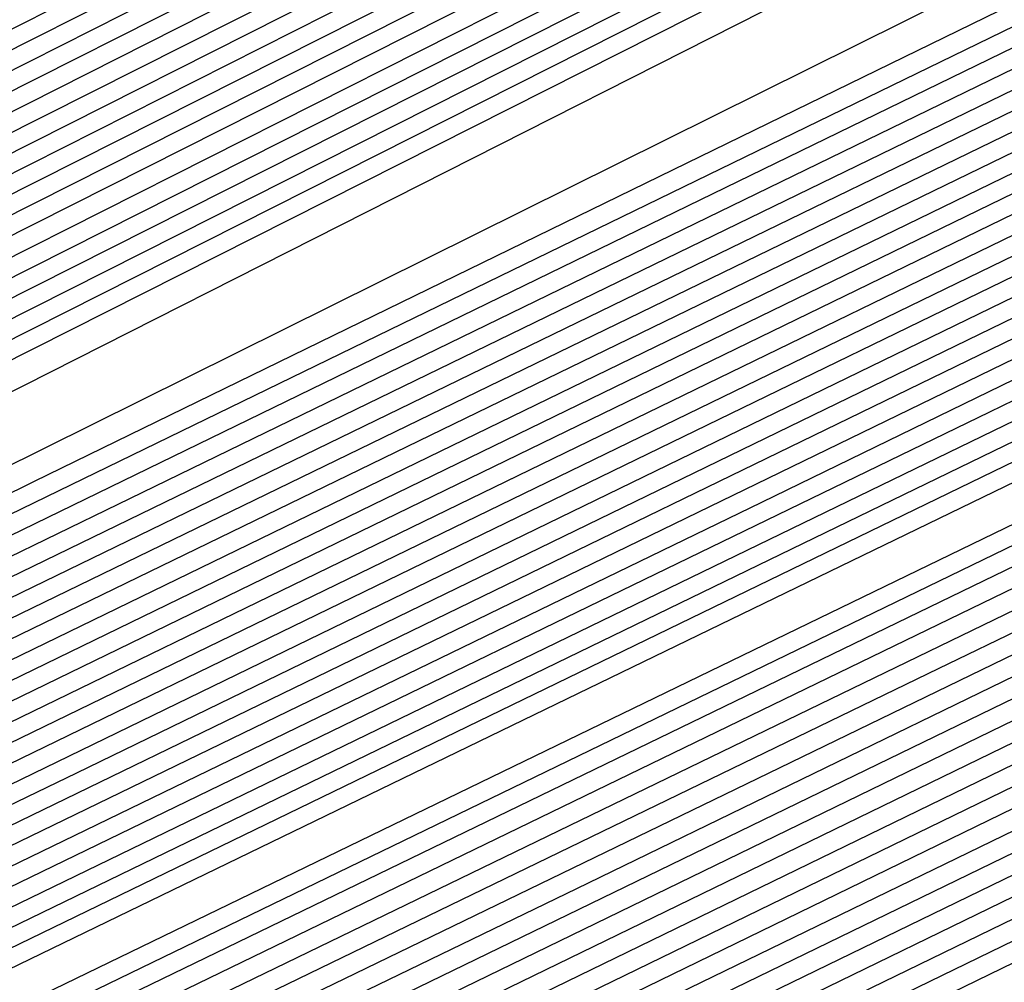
# Model space of a CAD drawing. Extents: x 3249832 to 3255657, y 13789405 to 13793316.
# Tile 387 of 656: x 3254718.228 to 3254718.99, y 13790588.868 to 13790589.613. Entities that reach past the tile are written whole.
import ezdxf

# ---------------------------------------------------------------- set-up
doc = ezdxf.new("R2010")
doc.units = 0
doc.header["$LTSCALE"] = 100
doc.header["$MEASUREMENT"] = 0
for name, color, linetype in [('GRATIO_CON', 10, 'CONTINUOUS'), ('GRATIO_ICON', 7, 'CONTINUOUS'), ('TARGETS_EAST', 7, 'CONTINUOUS')]:
    doc.layers.add(name, color=color, linetype=linetype)

# ---------------------------------------------------------------- blocks, each defined once
blk = doc.blocks.new('Gratio_032316_contours')
at = {"layer": 'GRATIO_CON', "color": 1, "linetype": 'Continuous', "flags": 128}
for points in [[(3254642.13897, 13790551.7053), (3254660.61243, 13790560.66868), (3254682.30719, 13790571.27233), (3254700.73522, 13790580.30502), (3254711.03173, 13790585.35644), (3254714.82497, 13790587.21988), (3254715.36645, 13790587.48955), (3254715.36588, 13790587.49371), (3254715.36569, 13790587.49686), (3254715.36655, 13790587.49754), (3254715.90811, 13790587.75722), (3254719.68608, 13790589.58897), (3254729.93522, 13790594.56872), (3254748.26885, 13790603.48808), (3254769.81469, 13790614.00116), (3254788.07905, 13790622.9777)], [(3254643.95734, 13790552.60973), (3254661.97046, 13790561.34975), (3254683.1246, 13790571.68921), (3254701.09342, 13790580.49692), (3254711.13334, 13790585.42264), (3254714.83206, 13790587.23983), (3254715.36008, 13790587.50288), (3254715.35957, 13790587.50688), (3254715.35945, 13790587.50981), (3254715.36033, 13790587.51036), (3254715.88052, 13790587.75973), (3254719.5093, 13790589.5191), (3254729.35365, 13790594.30218), (3254746.96321, 13790602.86928), (3254767.6581, 13790612.96715), (3254785.20112, 13790621.58917)], [(3254645.7757, 13790553.51416), (3254663.32847, 13790562.0309), (3254683.94192, 13790572.10669), (3254701.45127, 13790580.69086), (3254711.23425, 13790585.49327), (3254714.83851, 13790587.26589), (3254715.3542, 13790587.52122), (3254715.85297, 13790587.76165), (3254719.33252, 13790589.44917), (3254728.77209, 13790594.03565), (3254745.65757, 13790602.25048), (3254765.50152, 13790611.93314), (3254782.3232, 13790620.20063)], [(3254647.59407, 13790554.41859), (3254664.6865, 13790562.71197), (3254684.75934, 13790572.52352), (3254701.80953, 13790580.88257), (3254711.33599, 13790585.55906), (3254714.84579, 13790587.28524), (3254715.34798, 13790587.53394), (3254715.82539, 13790587.76413), (3254719.15574, 13790589.3793), (3254728.19052, 13790593.76911), (3254744.35193, 13790601.63168), (3254763.34494, 13790610.89913), (3254779.44527, 13790618.8121)], [(3254651.2308, 13790556.22744), (3254667.40255, 13790564.07411), (3254686.3942, 13790573.35717), (3254702.52604, 13790581.266), (3254711.53948, 13790585.69065), (3254714.86033, 13790587.32395), (3254715.33554, 13790587.55938), (3254715.77022, 13790587.76908), (3254718.80218, 13790589.23958), (3254727.0274, 13790593.23604), (3254741.74064, 13790600.39407), (3254759.03177, 13790608.83111), (3254773.68943, 13790616.03503)], [(3254653.04917, 13790557.13187), (3254668.76058, 13790564.75517), (3254687.21163, 13790573.77399), (3254702.8843, 13790581.45771), (3254711.64122, 13790585.75645), (3254714.8676, 13790587.3433), (3254715.32932, 13790587.57211), (3254715.74264, 13790587.77155), (3254718.62539, 13790589.16971), (3254726.44583, 13790592.9695), (3254740.435, 13790599.77527), (3254756.87519, 13790607.7971), (3254770.8115, 13790614.64649), (3254778.52936, 13790618.53094)], [(3254646.25173, 13790553.95278), (3254654.86753, 13790558.0363), (3254670.11861, 13790565.43624), (3254688.02906, 13790574.19082), (3254703.24256, 13790581.64942), (3254711.74296, 13790585.82224), (3254714.87488, 13790587.36265), (3254715.32311, 13790587.58483), (3254715.71506, 13790587.77403), (3254718.44861, 13790589.09985), (3254725.86427, 13790592.70296), (3254739.12936, 13790599.15646), (3254754.71861, 13790606.76308), (3254767.93358, 13790613.25796), (3254775.25196, 13790616.94135)], [(3254648.32316, 13790554.9771), (3254656.6859, 13790558.94073), (3254671.47664, 13790566.11731), (3254688.84649, 13790574.60765), (3254703.60082, 13790581.84114), (3254711.8447, 13790585.88804), (3254714.88215, 13790587.38201), (3254715.31689, 13790587.59755), (3254715.68748, 13790587.7765), (3254718.27183, 13790589.02998), (3254725.2827, 13790592.43642), (3254737.82372, 13790598.53766), (3254752.56202, 13790605.72907), (3254765.05565, 13790611.86942), (3254771.97456, 13790615.35175)], [(3254652.46603, 13790557.02573), (3254660.32263, 13790560.74958), (3254674.19269, 13790567.47945), (3254690.48135, 13790575.4413), (3254704.31733, 13790582.22456), (3254712.04819, 13790586.01963), (3254714.8967, 13790587.42071), (3254715.30445, 13790587.623), (3254715.63231, 13790587.78146), (3254717.91827, 13790588.89025), (3254724.11957, 13790591.90335), (3254735.21243, 13790597.30006), (3254748.24885, 13790603.66105), (3254759.2998, 13790609.09235), (3254765.41976, 13790612.17257), (3254767.59732, 13790613.37063), (3254767.8046, 13790613.62805), (3254767.8447, 13790613.807), (3254768.8446, 13790614.45227), (3254771.76227, 13790616.0293)], [(3254651.241, 13790556.58363), (3254654.53746, 13790558.05005), (3254662.141, 13790561.65401), (3254675.55072, 13790568.16052), (3254691.29878, 13790575.85812), (3254704.67559, 13790582.41627), (3254712.14993, 13790586.08542), (3254714.90397, 13790587.44007), (3254715.29823, 13790587.63572), (3254715.60473, 13790587.78393), (3254717.74149, 13790588.82039), (3254723.53801, 13790591.63681), (3254733.90679, 13790596.68125), (3254746.09227, 13790602.62704), (3254756.42188, 13790607.70382), (3254762.14236, 13790610.58297), (3254764.17778, 13790611.70283), (3254764.37153, 13790611.94345), (3254764.43374, 13790612.1232), (3254765.54149, 13790612.8137), (3254768.73858, 13790614.52489), (3254774.56596, 13790617.51859)], [(3254651.54796, 13790556.87018), (3254653.36991, 13790557.63148), (3254656.60889, 13790559.07437), (3254663.95936, 13790562.55844), (3254676.90875, 13790568.84158), (3254692.11621, 13790576.27495), (3254705.03385, 13790582.60799), (3254712.25167, 13790586.15122), (3254714.91124, 13790587.45942), (3254715.29201, 13790587.64844), (3254715.57715, 13790587.78641), (3254717.5647, 13790588.75052), (3254722.95644, 13790591.37028), (3254732.60115, 13790596.06245), (3254743.93569, 13790601.59303), (3254753.54395, 13790606.31528), (3254758.86496, 13790608.99338), (3254760.75824, 13790610.03504), (3254760.93846, 13790610.25885), (3254761.02279, 13790610.4394), (3254762.23838, 13790611.17513), (3254765.71489, 13790613.02047), (3254772.0375, 13790616.26036)], [(3254678.26678, 13790569.52265), (3254692.93363, 13790576.69177), (3254705.39211, 13790582.7997), (3254712.35342, 13790586.21701), (3254714.91851, 13790587.47877), (3254715.28579, 13790587.66117), (3254715.54956, 13790587.78888), (3254717.38792, 13790588.68066), (3254722.37488, 13790591.10374), (3254731.29551, 13790595.44365), (3254741.77911, 13790600.55902), (3254750.66603, 13790604.92675), (3254755.58756, 13790607.40379), (3254757.3387, 13790608.36724), (3254757.5054, 13790608.57425), (3254757.61183, 13790608.7556), (3254758.93526, 13790609.53656), (3254762.69119, 13790611.51606), (3254769.50905, 13790615.00213), (3254777.67393, 13790619.13941)], [(3254680.98282, 13790570.88477), (3254694.56838, 13790577.52526), (3254706.10823, 13790583.18256), (3254712.556, 13790586.3474), (3254714.93147, 13790587.51595), (3254715.27095, 13790587.68575), (3254715.27139, 13790587.68808), (3254715.27215, 13790587.68918), (3254715.27323, 13790587.68899), (3254715.49436, 13790587.79454), (3254717.03435, 13790588.54102), (3254721.21175, 13790590.57066), (3254728.68422, 13790594.20604), (3254737.46594, 13790598.491), (3254744.91018, 13790602.14968), (3254749.03276, 13790604.2246), (3254750.49963, 13790605.03165), (3254750.63926, 13790605.20506), (3254750.78992, 13790605.388), (3254752.32903, 13790606.25942), (3254756.6438, 13790608.50723), (3254764.45214, 13790612.48568), (3254773.79473, 13790617.21456)], [(3254682.34084, 13790571.56584), (3254695.38579, 13790577.94208), (3254706.46644, 13790583.37426), (3254712.65764, 13790586.41316), (3254714.93859, 13790587.53522), (3254715.26461, 13790587.69829), (3254715.26511, 13790587.70058), (3254715.26593, 13790587.7017), (3254715.26701, 13790587.70162), (3254715.46678, 13790587.79699), (3254716.85757, 13790588.47115), (3254720.63018, 13790590.30413), (3254727.37858, 13790593.58724), (3254735.30936, 13790597.45698), (3254742.03226, 13790600.76114), (3254745.75536, 13790602.63501), (3254747.08009, 13790603.36385), (3254747.20619, 13790603.52046), (3254747.37897, 13790603.7042), (3254749.02592, 13790604.62085), (3254753.62011, 13790607.00281), (3254761.92368, 13790611.22745), (3254771.85513, 13790616.25213)], [(3254683.69887, 13790572.2469), (3254696.20321, 13790578.3589), (3254706.82465, 13790583.56596), (3254712.75927, 13790586.47892), (3254714.94572, 13790587.55449), (3254715.25827, 13790587.71083), (3254715.25884, 13790587.71307), (3254715.25971, 13790587.71422), (3254715.2608, 13790587.71425), (3254715.4392, 13790587.79943), (3254716.68079, 13790588.40128), (3254720.04862, 13790590.03759), (3254726.07294, 13790592.96844), (3254733.15277, 13790596.42297), (3254739.15433, 13790599.37261), (3254742.47796, 13790601.04541), (3254743.66055, 13790601.69606), (3254743.77312, 13790601.83586), (3254743.96801, 13790602.0204), (3254745.72281, 13790602.98228), (3254750.59642, 13790605.4984), (3254759.39523, 13790609.96923), (3254769.91554, 13790615.28971), (3254779.20112, 13790619.97838)], [(3254685.05689, 13790572.92797), (3254697.02062, 13790578.77572), (3254707.18286, 13790583.75766), (3254712.8609, 13790586.54469), (3254714.95284, 13790587.57376), (3254715.25193, 13790587.72337), (3254715.25256, 13790587.72556), (3254715.25349, 13790587.72674), (3254715.25458, 13790587.72687), (3254715.41162, 13790587.80188), (3254716.50401, 13790588.33141), (3254719.46705, 13790589.77105), (3254724.7673, 13790592.34964), (3254730.99619, 13790595.38896), (3254736.27641, 13790597.98407), (3254739.20056, 13790599.45582), (3254740.24102, 13790600.02826), (3254740.34006, 13790600.15126), (3254740.55706, 13790600.33659), (3254742.41969, 13790601.34371), (3254747.57272, 13790603.99398), (3254756.86677, 13790608.711), (3254767.97594, 13790614.32728), (3254777.78019, 13790619.27757)], [(3254687.77294, 13790574.29011), (3254698.65545, 13790579.60937), (3254707.89927, 13790584.14106), (3254713.06417, 13790586.67621), (3254714.96709, 13790587.61231), (3254715.23926, 13790587.74845), (3254715.24001, 13790587.75055), (3254715.24105, 13790587.75178), (3254715.24215, 13790587.75213), (3254715.35646, 13790587.80678), (3254716.15044, 13790588.19167), (3254718.30392, 13790589.23798), (3254722.15601, 13790591.11203), (3254726.68302, 13790593.32094), (3254730.52056, 13790595.207), (3254732.64576, 13790596.27664), (3254733.40194, 13790596.69267), (3254733.47392, 13790596.78206), (3254733.73515, 13790596.96899), (3254735.81347, 13790598.06657), (3254741.52534, 13790600.98516), (3254751.80986, 13790606.19455), (3254764.09674, 13790612.40243), (3254774.93833, 13790617.87593)], [(3254689.13097, 13790574.97117), (3254699.47286, 13790580.02619), (3254708.25748, 13790584.33276), (3254713.16581, 13790586.74198), (3254714.97421, 13790587.63158), (3254715.23292, 13790587.76099), (3254715.23374, 13790587.76304), (3254715.23483, 13790587.7643), (3254715.23594, 13790587.76476), (3254715.32888, 13790587.80922), (3254715.97366, 13790588.12181), (3254717.72236, 13790588.97144), (3254720.85037, 13790590.49323), (3254724.52644, 13790592.28693), (3254727.64263, 13790593.81847), (3254729.36837, 13790594.68704), (3254729.9824, 13790595.02488), (3254730.04085, 13790595.09747), (3254730.32419, 13790595.28519), (3254732.51035, 13790596.42801), (3254738.50164, 13790599.48074), (3254749.28141, 13790604.93632), (3254762.15714, 13790611.44), (3254773.5174, 13790617.17512)], [(3254690.489, 13790575.65224), (3254700.29028, 13790580.44301), (3254708.61569, 13790584.52446), (3254713.26744, 13790586.80774), (3254714.98133, 13790587.65085), (3254715.22658, 13790587.77353), (3254715.22746, 13790587.77553), (3254715.2286, 13790587.77682), (3254715.22972, 13790587.77739), (3254715.3013, 13790587.81167), (3254715.79688, 13790588.05194), (3254717.14079, 13790588.7049), (3254719.54473, 13790589.87442), (3254722.36986, 13790591.25292), (3254724.76471, 13790592.42994), (3254726.09097, 13790593.09745), (3254726.56287, 13790593.35708), (3254726.60779, 13790593.41287), (3254726.91323, 13790593.60139), (3254729.20724, 13790594.78944), (3254735.47795, 13790597.97633), (3254746.75295, 13790603.6781), (3254760.21755, 13790610.47758), (3254772.09647, 13790616.4743)], [(3254691.84702, 13790576.33331), (3254701.10769, 13790580.85984), (3254708.9739, 13790584.71617), (3254713.36907, 13790586.8735), (3254714.98846, 13790587.67012), (3254715.22024, 13790587.78607), (3254715.22118, 13790587.78803), (3254715.22238, 13790587.78934), (3254715.22351, 13790587.79001), (3254715.27372, 13790587.81412), (3254715.6201, 13790587.98207), (3254716.55923, 13790588.43837), (3254718.23909, 13790589.25562), (3254720.21327, 13790590.21891), (3254721.88678, 13790591.0414), (3254722.81357, 13790591.50786), (3254723.14333, 13790591.68929), (3254723.17472, 13790591.72827), (3254723.50228, 13790591.91759), (3254725.90412, 13790593.15087), (3254732.45425, 13790596.47191), (3254744.2245, 13790602.41987), (3254758.27795, 13790609.51515)], [(3254687.59812, 13790574.316), (3254694.56307, 13790577.69544), (3254702.74252, 13790581.69348), (3254709.69031, 13790585.09957), (3254713.57234, 13790587.00503), (3254715.00271, 13790587.70866), (3254715.20759, 13790587.8111), (3254715.21551, 13790587.81623), (3254715.26456, 13790587.84076), (3254715.39521, 13790587.90461), (3254715.6275, 13790588.01785), (3254715.89971, 13790588.15117), (3254716.12971, 13790588.2654), (3254716.63028, 13790588.51988), (3254719.29394, 13790589.8681), (3254726.40815, 13790593.46204), (3254739.16797, 13790599.90311), (3254754.3988, 13790607.59026), (3254767.83367, 13790614.37185), (3254776.21637, 13790618.60782)], [(3254651.00689, 13790556.96163), (3254655.51227, 13790559.1072), (3254661.32174, 13790561.89398), (3254668.11973, 13790565.16024), (3254674.80228, 13790568.36308), (3254680.06837, 13790570.86432), (3254683.17471, 13790572.30147), (3254685.60894, 13790573.41483), (3254689.41649, 13790575.22043), (3254695.9211, 13790578.37651), (3254703.55994, 13790582.1103), (3254710.04852, 13790585.29127), (3254713.67397, 13790587.0708), (3254715.00982, 13790587.72795), (3254715.20119, 13790587.82372), (3254715.57667, 13790588.0145), (3254718.19878, 13790589.33838), (3254725.31349, 13790592.92884), (3254738.08252, 13790599.37238), (3254753.33066, 13790607.06749), (3254766.79846, 13790613.86567), (3254775.23325, 13790618.12806)], [(3254651.96524, 13790557.43921), (3254656.63816, 13790559.66525), (3254662.66382, 13790562.55584), (3254669.71471, 13790565.9438), (3254676.64529, 13790569.26684), (3254682.10555, 13790571.8639), (3254685.30362, 13790573.34932), (3254687.68038, 13790574.43915), (3254691.23485, 13790576.12486), (3254697.27912, 13790579.05758), (3254704.37735, 13790582.52712), (3254710.40673, 13790585.48297), (3254713.77561, 13790587.13656), (3254715.01693, 13790587.74724), (3254715.19479, 13790587.83631), (3254715.56371, 13790588.0238), (3254718.13986, 13790589.32456), (3254725.12983, 13790592.85215), (3254737.67709, 13790599.18384), (3254752.67274, 13790606.7516), (3254765.94477, 13790613.45108), (3254774.30391, 13790617.67543)], [(3254652.92358, 13790557.9168), (3254657.76405, 13790560.22331), (3254664.0059, 13790563.21769), (3254671.30969, 13790566.72735), (3254678.4883, 13790570.1706), (3254684.14272, 13790572.86348), (3254687.43253, 13790574.39718), (3254689.75181, 13790575.46347), (3254693.05322, 13790577.02929), (3254698.63715, 13790579.73865), (3254705.19476, 13790582.94395), (3254710.76494, 13790585.67467), (3254713.87724, 13790587.20233), (3254715.02403, 13790587.76653), (3254715.1884, 13790587.8489), (3254715.55075, 13790588.03309), (3254718.08094, 13790589.31073), (3254724.94617, 13790592.77547), (3254737.27167, 13790598.99531), (3254752.01482, 13790606.43571), (3254765.09108, 13790613.03649), (3254773.37457, 13790617.2228)], [(3254651.29996, 13790557.21325), (3254654.84028, 13790558.87196), (3254660.01584, 13790561.33941), (3254666.69007, 13790564.54139), (3254674.49965, 13790568.29446), (3254682.17432, 13790571.97812), (3254688.21707, 13790574.86265), (3254691.69036, 13790576.49289), (3254693.89467, 13790577.51211), (3254696.68995, 13790578.83814), (3254701.3532, 13790581.10078), (3254706.82959, 13790583.77759), (3254711.48135, 13790586.05807), (3254714.0805, 13790587.33386), (3254715.03825, 13790587.8051), (3254715.17561, 13790587.87409), (3254715.52483, 13790588.05168), (3254717.9631, 13790589.28309), (3254724.57885, 13790592.6221), (3254736.46081, 13790598.61824), (3254750.69899, 13790605.80392), (3254763.38369, 13790612.20731), (3254771.51589, 13790616.31754)], [(3254652.14393, 13790557.63564), (3254655.79863, 13790559.34954), (3254661.14173, 13790561.89746), (3254668.03215, 13790565.20325), (3254676.09463, 13790569.07802), (3254684.01733, 13790572.88188), (3254690.25424, 13790575.86223), (3254693.81928, 13790577.54075), (3254695.9661, 13790578.53643), (3254698.50832, 13790579.74257), (3254702.71123, 13790581.78185), (3254707.64701, 13790584.19441), (3254711.83956, 13790586.24977), (3254714.18213, 13790587.39962), (3254715.04536, 13790587.82439), (3254715.16922, 13790587.88668), (3254715.51187, 13790588.06098), (3254717.90418, 13790589.26927), (3254724.39519, 13790592.54542), (3254736.05539, 13790598.4297), (3254750.04107, 13790605.48803), (3254762.52999, 13790611.79272), (3254770.58655, 13790615.86491), (3254774.82168, 13790618.02098)], [(3254692.29141, 13790576.86181), (3254695.94819, 13790578.58861), (3254698.03754, 13790579.56075), (3254700.32668, 13790580.647), (3254704.06925, 13790582.46292), (3254708.46442, 13790584.61124), (3254712.19777, 13790586.44147), (3254714.28376, 13790587.46538), (3254715.05246, 13790587.84358), (3254715.16279, 13790587.89896), (3254715.16383, 13790587.90053), (3254715.16509, 13790587.902), (3254715.16617, 13790587.90327), (3254715.50182, 13790588.07328), (3254717.84714, 13790589.25727), (3254724.21238, 13790592.46954), (3254735.65021, 13790598.24141), (3254749.38318, 13790605.17217), (3254761.6763, 13790611.37813), (3254769.65721, 13790615.41229), (3254773.90413, 13790617.5743)], [(3254687.70335, 13790574.6894), (3254694.32858, 13790577.86139), (3254698.0771, 13790579.63646), (3254700.10897, 13790580.58507), (3254702.14505, 13790581.55143), (3254705.42728, 13790583.14399), (3254709.28184, 13790585.02806), (3254712.55598, 13790586.63317), (3254714.3854, 13790587.53114), (3254715.05956, 13790587.86286), (3254715.15639, 13790587.9115), (3254715.15743, 13790587.91303), (3254715.15867, 13790587.91452), (3254715.15975, 13790587.91583), (3254715.48883, 13790588.0826), (3254717.7882, 13790589.24348), (3254724.02871, 13790592.39287), (3254735.24478, 13790598.05288), (3254748.72526, 13790604.85628), (3254760.82261, 13790610.96354), (3254768.72787, 13790614.95966), (3254772.98657, 13790617.12763)], [(3254691.38937, 13790576.49692), (3254698.40293, 13790579.86055), (3254702.33493, 13790581.73217), (3254704.25183, 13790582.6337), (3254705.78178, 13790583.36028), (3254708.14333, 13790584.50612), (3254710.91666, 13790585.8617), (3254713.27239, 13790587.01657), (3254714.58866, 13790587.66267), (3254715.07377, 13790587.90141), (3254715.1436, 13790587.93659), (3254715.14461, 13790587.93803), (3254715.14584, 13790587.93955), (3254715.1469, 13790587.94097), (3254715.46284, 13790588.10126), (3254717.67032, 13790589.21591), (3254723.66137, 13790592.23954), (3254734.43392, 13790597.67582), (3254747.40942, 13790604.22449), (3254759.11522, 13790610.13437), (3254766.8692, 13790614.0544), (3254771.15146, 13790616.23429)], [(3254684.06954, 13790572.99579), (3254693.23238, 13790577.40068), (3254700.4401, 13790580.86013), (3254704.46385, 13790582.78003), (3254706.32327, 13790583.65802), (3254707.60015, 13790584.26471), (3254709.50138, 13790585.18722), (3254711.73432, 13790586.27878), (3254713.63141, 13790587.20915), (3254714.6921, 13790587.7304), (3254715.08369, 13790587.92385), (3254715.14049, 13790587.95315), (3254715.44986, 13790588.11047), (3254717.61138, 13790589.20211), (3254723.4777, 13790592.16288), (3254734.02849, 13790597.48729), (3254746.7515, 13790603.9086), (3254758.26153, 13790609.71978), (3254765.93986, 13790613.60177), (3254770.23391, 13790615.78762), (3254772.35761, 13790616.89835)], [(3254685.66452, 13790573.77934), (3254695.07539, 13790578.30444), (3254702.47727, 13790581.85972), (3254706.59276, 13790583.82789), (3254708.3947, 13790584.68234), (3254709.41851, 13790585.16914), (3254710.85941, 13790585.86829), (3254712.55173, 13790586.69561), (3254713.98961, 13790587.40087), (3254714.79371, 13790587.7962), (3254715.09077, 13790587.9432), (3254715.13406, 13790587.96581), (3254715.43687, 13790588.11983), (3254717.55244, 13790589.18832), (3254723.29403, 13790592.08621), (3254733.62306, 13790597.29876), (3254746.09358, 13790603.59271), (3254757.40783, 13790609.30519), (3254765.01052, 13790613.14914), (3254769.31635, 13790615.34095), (3254771.48254, 13790616.4728)], [(3254687.2595, 13790574.5629), (3254696.9184, 13790579.2082), (3254704.51445, 13790582.8593), (3254708.72167, 13790584.87574), (3254710.46613, 13790585.70666), (3254711.23688, 13790586.07357), (3254712.21743, 13790586.54936), (3254713.36914, 13790587.11244), (3254714.34781, 13790587.59259), (3254714.89532, 13790587.862), (3254715.09784, 13790587.96254), (3254715.12763, 13790587.97847), (3254715.42388, 13790588.12918), (3254717.4935, 13790589.17454), (3254723.11036, 13790592.00954), (3254733.21763, 13790597.11023), (3254745.43567, 13790603.27682), (3254756.55414, 13790608.8906), (3254764.08118, 13790612.69652), (3254768.3988, 13790614.89427), (3254770.60747, 13790616.04725), (3254771.71076, 13790616.66569)], [(3254690.44947, 13790576.13001), (3254700.60442, 13790581.01572), (3254708.58879, 13790584.85846), (3254712.9795, 13790586.97146), (3254714.609, 13790587.7553), (3254714.87362, 13790587.88244), (3254714.9335, 13790587.91154), (3254715.00399, 13790587.94616), (3254715.06424, 13790587.9761), (3254715.09857, 13790587.99368), (3254715.11201, 13790588.00128), (3254715.11478, 13790588.00382), (3254715.39789, 13790588.1479), (3254717.37562, 13790589.14698), (3254722.74302, 13790591.85621), (3254732.40677, 13790596.73317), (3254744.11983, 13790602.64504), (3254754.84675, 13790608.06142), (3254762.2225, 13790611.79126), (3254766.56369, 13790614.00093), (3254768.85732, 13790615.19615), (3254770.01692, 13790615.8415), (3254770.6619, 13790616.23703), (3254771.3382, 13790616.64166)], [(3254691.32462, 13790576.56706), (3254701.2561, 13790581.34546), (3254709.03492, 13790585.08998), (3254713.30766, 13790587.14747), (3254714.88259, 13790587.90657), (3254715.10839, 13790588.01645), (3254715.38491, 13790588.15724), (3254717.31668, 13790589.13319), (3254722.55935, 13790591.77954), (3254732.00134, 13790596.54464), (3254743.46191, 13790602.32915), (3254753.99306, 13790607.64683), (3254761.29316, 13790611.33863), (3254765.64613, 13790613.55426), (3254767.98225, 13790614.7706), (3254769.16999, 13790615.42941), (3254769.83055, 13790615.8319), (3254770.52327, 13790616.24414), (3254771.64682, 13790616.85818)], [(3254692.09217, 13790576.9523), (3254701.7295, 13790581.5891), (3254709.24241, 13790585.20565), (3254713.36473, 13790587.19071), (3254714.88418, 13790587.92308), (3254715.10201, 13790588.0291), (3254715.37194, 13790588.1666), (3254717.25774, 13790589.11941), (3254722.37568, 13790591.70288), (3254731.59591, 13790596.35611), (3254742.80399, 13790602.01326), (3254753.13936, 13790607.23224), (3254760.36382, 13790610.886), (3254764.72857, 13790613.10759), (3254767.10718, 13790614.34505), (3254768.32307, 13790615.01732), (3254768.99919, 13790615.42676), (3254769.70833, 13790615.84662), (3254770.8588, 13790616.47404), (3254772.20085, 13790617.20173)]]:
    blk.add_lwpolyline(points, dxfattribs=at)
at = {"layer": 'GRATIO_CON', "color": 5, "linetype": 'Continuous', "flags": 128}
for points in [[(3254645.45989, 13790553.036), (3254663.06902, 13790561.76234), (3254683.78616, 13790571.95537), (3254701.39587, 13790580.59648), (3254711.23652, 13790585.42412), (3254714.86179, 13790587.205), (3254715.37921, 13790587.46291), (3254715.3785, 13790587.46738), (3254715.37818, 13790587.47094), (3254715.379, 13790587.47189), (3254715.91332, 13790587.72791), (3254719.63999, 13790589.53429), (3254729.74952, 13790594.44572), (3254747.83752, 13790603.23571), (3254769.12012, 13790613.55314), (3254787.21858, 13790622.2657)], [(3254649.9599, 13790555.23485), (3254666.43734, 13790563.40037), (3254685.82304, 13790572.93832), (3254702.30102, 13790581.02409), (3254711.50923, 13790585.54148), (3254714.90149, 13790587.208), (3254715.38559, 13790587.44959), (3254715.38481, 13790587.45421), (3254715.38442, 13790587.45799), (3254715.38522, 13790587.45907), (3254715.90125, 13790587.70612), (3254719.49959, 13790589.44987), (3254729.26059, 13790594.19156), (3254746.72476, 13790602.67816), (3254767.27327, 13790612.63962), (3254784.74743, 13790621.05163)], [(3254645.80775, 13790553.04767), (3254654.45991, 13790557.43369), (3254669.80562, 13790565.03851), (3254687.85971, 13790573.92219), (3254703.20546, 13790581.45483), (3254711.78045, 13790585.66566), (3254714.93945, 13790587.22063), (3254715.39151, 13790587.44484), (3254715.8892, 13790587.6839), (3254719.35919, 13790589.36538), (3254728.77166, 13790593.93739), (3254745.61201, 13790602.1206), (3254765.42641, 13790611.7261), (3254782.27628, 13790619.83757)], [(3254650.91461, 13790555.55434), (3254658.95991, 13790559.63253), (3254673.17394, 13790566.67653), (3254689.89661, 13790574.90513), (3254704.11068, 13790581.88242), (3254712.05332, 13790585.78298), (3254714.97941, 13790587.22354), (3254715.39824, 13790587.43132), (3254715.87757, 13790587.66145), (3254719.21907, 13790589.28052), (3254728.28286, 13790593.68303), (3254744.49928, 13790601.56299), (3254763.57957, 13790610.81258), (3254779.80514, 13790618.62351)], [(3254649.08948, 13790554.26142), (3254654.3182, 13790556.94576), (3254657.59187, 13790558.69193), (3254661.12833, 13790560.56768), (3254667.95993, 13790564.03022), (3254679.91057, 13790569.95256), (3254693.97039, 13790576.87085), (3254705.92104, 13790582.73704), (3254712.59882, 13790586.01653), (3254715.05845, 13790587.22852), (3254715.40927, 13790587.40569), (3254715.4091, 13790587.40857), (3254715.40973, 13790587.40912), (3254715.41142, 13790587.40719), (3254715.85443, 13790587.61702), (3254718.939, 13790589.11056), (3254727.30534, 13790593.17414), (3254742.27387, 13790600.44772), (3254759.88587, 13790608.98552), (3254774.86284, 13790616.19538)], [(3254652.93164, 13790556.1611), (3254659.02785, 13790559.27375), (3254662.75305, 13790561.23578), (3254666.23519, 13790563.07435), (3254672.45993, 13790566.22906), (3254683.27889, 13790571.59057), (3254696.00728, 13790577.85373), (3254706.82625, 13790583.16441), (3254712.87167, 13790586.13334), (3254715.09839, 13790587.2306), (3254715.41604, 13790587.39112), (3254715.41598, 13790587.39393), (3254715.41668, 13790587.39465), (3254715.41838, 13790587.39298), (3254715.84298, 13790587.59418), (3254718.79898, 13790589.02549), (3254726.81658, 13790592.9197), (3254741.16116, 13790599.89008), (3254758.03902, 13790608.072), (3254772.39169, 13790614.98132)], [(3254648.58894, 13790553.91205), (3254656.7738, 13790558.06078), (3254663.73751, 13790561.60174), (3254667.91424, 13790563.77963), (3254671.34204, 13790565.58102), (3254676.95994, 13790568.4279), (3254686.64721, 13790573.22859), (3254698.04418, 13790578.8366), (3254707.73145, 13790583.59177), (3254713.14451, 13790586.25015), (3254715.13834, 13790587.23269), (3254715.42281, 13790587.37655), (3254715.42286, 13790587.3793), (3254715.42364, 13790587.38017), (3254715.42535, 13790587.37877), (3254715.83152, 13790587.57133), (3254718.65897, 13790588.94043), (3254726.32782, 13790592.66525), (3254740.04845, 13790599.33244), (3254756.19218, 13790607.15847), (3254769.92054, 13790613.76725), (3254777.68322, 13790617.41943)], [(3254651.41043, 13790555.30347), (3254660.61596, 13790559.96046), (3254668.44716, 13790563.92972), (3254673.07542, 13790566.32348), (3254676.4489, 13790568.08769), (3254681.45995, 13790570.62675), (3254690.01552, 13790574.8666), (3254700.08107, 13790579.81947), (3254708.63666, 13790584.01913), (3254713.41735, 13790586.36696), (3254715.17828, 13790587.23478), (3254715.42958, 13790587.36198), (3254715.42974, 13790587.36467), (3254715.43059, 13790587.36569), (3254715.43231, 13790587.36456), (3254715.82006, 13790587.54848), (3254718.51895, 13790588.85536), (3254725.83906, 13790592.41081), (3254738.93574, 13790598.77481), (3254754.34533, 13790606.24494), (3254767.4494, 13790612.55319), (3254774.87218, 13790616.04552)], [(3254647.51062, 13790553.2224), (3254657.0534, 13790558.08633), (3254668.30029, 13790563.75982), (3254677.86647, 13790568.5857), (3254683.39779, 13790571.41118), (3254686.66262, 13790573.10103), (3254690.45996, 13790575.02443), (3254696.75216, 13790578.14263), (3254704.15486, 13790581.78522), (3254710.44706, 13790584.87386), (3254713.96303, 13790586.60059), (3254715.25816, 13790587.23895), (3254715.44312, 13790587.33284), (3254715.4435, 13790587.33541), (3254715.4445, 13790587.33674), (3254715.44624, 13790587.33615), (3254715.79714, 13790587.50278), (3254718.23891, 13790588.68523), (3254724.86154, 13790591.90192), (3254736.71033, 13790597.65953), (3254750.65163, 13790604.41789), (3254762.5071, 13790610.12506), (3254769.25009, 13790613.29771), (3254772.46084, 13790614.72673)], [(3254691.76947, 13790575.6077), (3254694.95997, 13790577.22328), (3254700.12048, 13790579.78065), (3254706.19176, 13790582.7681), (3254711.35227, 13790585.30122), (3254714.23587, 13790586.7174), (3254715.2981, 13790587.24103), (3254715.44988, 13790587.31827), (3254715.45037, 13790587.32078), (3254715.45145, 13790587.32227), (3254715.4532, 13790587.32194), (3254715.78569, 13790587.47994), (3254718.09889, 13790588.60017), (3254724.37278, 13790591.64747), (3254735.59762, 13790597.10189), (3254748.80479, 13790603.50436), (3254760.03595, 13790608.911), (3254766.43904, 13790611.9238), (3254769.58701, 13790613.32815), (3254772.15906, 13790614.45527)], [(3254687.28578, 13790573.24168), (3254693.72015, 13790576.49888), (3254696.87633, 13790578.11438), (3254699.45998, 13790579.42212), (3254703.48879, 13790581.41867), (3254708.22865, 13790583.75097), (3254712.25747, 13790585.72859), (3254714.50871, 13790586.83421), (3254715.33804, 13790587.24312), (3254715.45665, 13790587.3037), (3254715.45725, 13790587.30615), (3254715.45841, 13790587.30779), (3254715.46017, 13790587.30773), (3254715.77423, 13790587.45709), (3254717.95887, 13790588.51511), (3254723.88402, 13790591.39303), (3254734.48491, 13790596.54426), (3254746.95794, 13790602.59083), (3254757.5648, 13790607.69694), (3254763.628, 13790610.5499), (3254766.71318, 13790611.92957), (3254769.4468, 13790613.13897), (3254773.80181, 13790615.15819)], [(3254691.99543, 13790575.56967), (3254698.88134, 13790579.04273), (3254701.98319, 13790580.62105), (3254703.95998, 13790581.62096), (3254706.85711, 13790583.05668), (3254710.26555, 13790584.73384), (3254713.16268, 13790586.15595), (3254714.78155, 13790586.95103), (3254715.37798, 13790587.2452), (3254715.46342, 13790587.28913), (3254715.46413, 13790587.29152), (3254715.46536, 13790587.29331), (3254715.46713, 13790587.29352), (3254715.76277, 13790587.43424), (3254717.81885, 13790588.43004), (3254723.39526, 13790591.13858), (3254733.3722, 13790595.98662), (3254745.11109, 13790601.6773), (3254755.09366, 13790606.48287), (3254760.81695, 13790609.17599), (3254763.83935, 13790610.53099), (3254766.73453, 13790611.82266), (3254771.41527, 13790613.99998)], [(3254687.51109, 13790573.25822), (3254701.41474, 13790580.22565), (3254709.2037, 13790584.13044), (3254712.1969, 13790585.63444), (3254712.95996, 13790586.01884), (3254713.59369, 13790586.3332), (3254714.33944, 13790586.70077), (3254714.97367, 13790587.0132), (3254715.32877, 13790587.18913), (3254715.46063, 13790587.25522), (3254715.48106, 13790587.2651), (3254715.73985, 13790587.38855), (3254717.53881, 13790588.25991), (3254722.41774, 13790590.62969), (3254731.14679, 13790594.87134), (3254741.4174, 13790599.85025), (3254750.15136, 13790604.05475), (3254755.19487, 13790606.42817), (3254758.09169, 13790607.73384), (3254761.31, 13790609.19004), (3254766.64218, 13790611.68355), (3254773.17735, 13790614.77508)], [(3254650.90168, 13790554.66527), (3254658.83714, 13790558.77711), (3254673.08919, 13790565.98866), (3254689.8746, 13790574.42034), (3254704.14839, 13790581.57108), (3254712.12626, 13790585.56661), (3254715.0665, 13790587.03998), (3254715.48807, 13790587.25101), (3254715.72841, 13790587.36573), (3254717.39879, 13790588.17485), (3254721.92898, 13790590.37524), (3254730.03408, 13790594.31371), (3254739.57055, 13790598.93672), (3254747.68021, 13790602.84068), (3254752.38382, 13790605.05427), (3254755.21786, 13790606.33526), (3254758.59774, 13790607.87373), (3254764.25564, 13790610.52534), (3254771.1907, 13790613.80817)], [(3254652.10366, 13790555.2502), (3254659.89252, 13790559.28587), (3254673.88123, 13790566.36378), (3254690.35629, 13790574.63902), (3254704.36572, 13790581.65666), (3254712.19498, 13790585.57722), (3254715.07937, 13790587.02292), (3254715.49163, 13790587.23146), (3254715.49235, 13790587.23407), (3254715.49356, 13790587.23625), (3254715.49515, 13790587.23708), (3254715.71698, 13790587.34297), (3254717.25878, 13790588.0898), (3254721.44023, 13790590.1208), (3254728.92137, 13790593.75607), (3254737.7237, 13790598.02319), (3254745.20906, 13790601.62662), (3254749.57278, 13790603.68036), (3254752.34403, 13790604.93669), (3254755.88548, 13790606.55742), (3254761.86909, 13790609.36713), (3254769.20405, 13790612.84127), (3254776.10885, 13790616.11802)], [(3254650.52947, 13790554.27655), (3254653.30563, 13790555.83521), (3254660.94783, 13790559.79489), (3254674.67314, 13790566.73956), (3254690.83795, 13790574.85914), (3254704.58348, 13790581.74509), (3254712.26512, 13790585.59261), (3254715.09493, 13790587.01199), (3254715.49918, 13790587.21731), (3254715.49971, 13790587.22018), (3254715.50077, 13790587.22236), (3254715.50223, 13790587.22314), (3254715.70556, 13790587.3202), (3254717.11876, 13790588.00474), (3254720.95147, 13790589.86635), (3254727.80866, 13790593.19843), (3254735.87685, 13790597.10967), (3254742.73792, 13790600.41256), (3254746.76173, 13790602.30645), (3254749.4702, 13790603.53811), (3254753.17321, 13790605.24112), (3254759.48255, 13790608.20892), (3254767.2174, 13790611.87436), (3254774.49886, 13790615.33013)], [(3254653.03995, 13790555.50639), (3254655.70956, 13790557.00523), (3254663.05845, 13790560.81293), (3254676.25696, 13790567.49109), (3254691.80123, 13790575.29924), (3254705.01884, 13790581.92145), (3254712.40502, 13790585.62228), (3254715.1255, 13790586.9884), (3254715.51365, 13790587.18702), (3254715.51389, 13790587.19069), (3254715.51485, 13790587.19347), (3254715.51622, 13790587.19477), (3254715.68266, 13790587.27452), (3254716.83873, 13790587.83462), (3254719.97395, 13790589.35746), (3254725.58325, 13790592.08316), (3254732.18316, 13790595.28261), (3254737.79562, 13790597.98443), (3254741.13964, 13790599.55864), (3254743.72253, 13790600.74095), (3254747.74869, 13790602.6085), (3254754.70946, 13790605.8925), (3254763.24411, 13790609.94055), (3254771.27887, 13790613.75435)]]:
    blk.add_lwpolyline(points, dxfattribs=at)
at = {"layer": 'GRATIO_ICON', "color": 7, "linetype": 'Continuous', "flags": 128}
for points in [[(3254649.41244, 13790555.32301), (3254666.04453, 13790563.39304), (3254685.57677, 13790572.94034), (3254702.16778, 13790581.07428), (3254711.43773, 13790585.62486), (3254714.85306, 13790587.30459), (3254715.34176, 13790587.54666), (3254715.7978, 13790587.7666), (3254718.97896, 13790589.30944), (3254727.60896, 13790593.50257), (3254743.04628, 13790601.01287), (3254761.18836, 13790609.86512), (3254776.56735, 13790617.42356)], [(3254650.39459, 13790556.00141), (3254658.50427, 13790559.84516), (3254672.83466, 13790566.79838), (3254689.66392, 13790575.02447), (3254703.95907, 13790582.03285), (3254711.94645, 13790585.95383), (3254714.88942, 13790587.40136), (3254715.31067, 13790587.61027), (3254715.65989, 13790587.77898), (3254718.09505, 13790588.96012), (3254724.70114, 13790592.16989), (3254736.51807, 13790597.91886), (3254750.40544, 13790604.69506), (3254762.17773, 13790610.48089), (3254768.69716, 13790613.76216), (3254771.01685, 13790615.03842), (3254771.23767, 13790615.31265)], [(3254679.62479, 13790570.2037), (3254693.75096, 13790577.10844), (3254705.75003, 13790582.99086), (3254712.45437, 13790586.28163), (3254714.92434, 13790587.49668), (3254715.27729, 13790587.67321), (3254715.27766, 13790587.67559), (3254715.27837, 13790587.67665), (3254715.27944, 13790587.67636), (3254715.52194, 13790587.79209), (3254717.21113, 13790588.61088), (3254721.79331, 13790590.8372), (3254729.98986, 13790594.82485), (3254739.62252, 13790599.52501), (3254747.78811, 13790603.53821), (3254752.31016, 13790605.81419), (3254753.91917, 13790606.69944), (3254754.07233, 13790606.88965), (3254754.20088, 13790607.0718), (3254755.63215, 13790607.89799), (3254759.6675, 13790610.01164), (3254766.98059, 13790613.74391), (3254775.73433, 13790618.17699)], [(3254686.41492, 13790573.60904), (3254697.83804, 13790579.19255), (3254707.54107, 13790583.94936), (3254712.96254, 13790586.61045), (3254714.95996, 13790587.59304), (3254715.2456, 13790587.73591), (3254715.24629, 13790587.73806), (3254715.24727, 13790587.73926), (3254715.24837, 13790587.7395), (3254715.38404, 13790587.80433), (3254716.32723, 13790588.26154), (3254718.88549, 13790589.50452), (3254723.46166, 13790591.73083), (3254728.83961, 13790594.35495), (3254733.39848, 13790596.59554), (3254735.92316, 13790597.86623), (3254736.82148, 13790598.36047), (3254736.90699, 13790598.46666), (3254737.1461, 13790598.65279), (3254739.11658, 13790599.70514), (3254744.54903, 13790602.48957), (3254754.33832, 13790607.45278), (3254766.03634, 13790613.36485), (3254776.35926, 13790618.57675)], [(3254685.77976, 13790573.41158), (3254693.20505, 13790577.01438), (3254701.92511, 13790581.27666), (3254709.33211, 13790584.90787), (3254713.47071, 13790586.93927), (3254714.99558, 13790587.6894), (3254715.2139, 13790587.79861), (3254715.21491, 13790587.80052), (3254715.21616, 13790587.80187), (3254715.2173, 13790587.80264), (3254715.24614, 13790587.81657), (3254715.44332, 13790587.9122), (3254715.97767, 13790588.17183), (3254716.93326, 13790588.63698), (3254718.05519, 13790589.1862), (3254719.00379, 13790589.65727), (3254719.88469, 13790590.10961), (3254722.58469, 13790591.48908), (3254729.43587, 13790594.96321), (3254741.69761, 13790601.16037), (3254756.33855, 13790608.55257), (3254769.2546, 13790615.07267), (3254777.31378, 13790619.14526)], [(3254650.456, 13790556.79087), (3254653.88193, 13790558.39438), (3254658.88994, 13790560.78136), (3254665.34799, 13790563.87954), (3254672.90467, 13790567.51091), (3254680.33131, 13790571.07436), (3254686.17989, 13790573.86307), (3254689.56145, 13790575.44504), (3254691.82324, 13790576.48779), (3254694.87159, 13790577.93372), (3254699.99517, 13790580.41972), (3254706.01218, 13790583.36077), (3254711.12315, 13790585.86637), (3254713.97887, 13790587.26809), (3254715.03114, 13790587.78582), (3254715.182, 13790587.8615), (3254715.53779, 13790588.04239), (3254718.02202, 13790589.29691), (3254724.76251, 13790592.69879), (3254736.86624, 13790598.80677), (3254751.35691, 13790606.11981), (3254764.23738, 13790612.6219), (3254772.44523, 13790616.77017)], [(3254689.54636, 13790575.59316), (3254696.36576, 13790578.86097), (3254700.20602, 13790580.68432), (3254702.1804, 13790581.60939), (3254703.96342, 13790582.45586), (3254706.7853, 13790583.82505), (3254710.09925, 13790585.44488), (3254712.91419, 13790586.82487), (3254714.48703, 13790587.5969), (3254715.06667, 13790587.88213), (3254715.15, 13790587.92405), (3254715.15102, 13790587.92553), (3254715.15225, 13790587.92703), (3254715.15332, 13790587.9284), (3254715.47584, 13790588.09193), (3254717.72926, 13790589.22969), (3254723.84504, 13790592.31621), (3254734.83935, 13790597.86435), (3254748.06734, 13790604.54039), (3254759.96891, 13790610.54896), (3254767.79853, 13790614.50703), (3254772.06902, 13790616.68096)], [(3254652.43069, 13790556.14808), (3254656.02147, 13790558.06101), (3254663.45992, 13790561.83138), (3254676.54226, 13790568.31455), (3254691.93352, 13790575.88805), (3254705.01594, 13790582.30992), (3254712.32628, 13790585.9001), (3254715.01952, 13790587.22614), (3254715.40514, 13790587.41745), (3254715.8661, 13790587.6387), (3254719.07905, 13790589.19547), (3254727.7941, 13790593.42859), (3254743.38658, 13790601.00535), (3254761.73272, 13790609.89905), (3254777.33399, 13790617.40944)], [(3254688.85449, 13790575.34645), (3254698.76141, 13790580.11196), (3254706.55162, 13790583.85888), (3254710.85059, 13790585.9236), (3254712.53758, 13790586.73103), (3254713.05531, 13790586.97816), (3254713.5756, 13790587.23078), (3254714.18677, 13790587.52982), (3254714.70626, 13790587.78494), (3254714.99715, 13790587.92836), (3254715.10506, 13790587.98225), (3254715.12127, 13790587.99129), (3254715.4109, 13790588.13858), (3254717.43456, 13790589.16076), (3254722.92669, 13790591.93288), (3254732.8122, 13790596.9217), (3254744.77775, 13790602.96093), (3254755.70044, 13790608.47601), (3254763.15184, 13790612.24389), (3254767.48124, 13790614.4476), (3254769.7324, 13790615.6217), (3254770.86384, 13790616.25359), (3254771.49326, 13790616.64217)], [(3254645.55698, 13790552.26368), (3254654.23192, 13790556.6949), (3254664.45812, 13790561.86014), (3254673.15681, 13790566.25771), (3254678.2366, 13790568.86733), (3254681.55576, 13790570.59436), (3254685.95995, 13790572.82559), (3254693.38384, 13790576.50462), (3254702.11797, 13790580.80235), (3254709.54186, 13790584.4465), (3254713.69019, 13790586.48378), (3254715.21822, 13790587.23686), (3254715.43635, 13790587.34741), (3254715.43662, 13790587.35004), (3254715.43754, 13790587.35122), (3254715.43927, 13790587.35035), (3254715.8086, 13790587.52563), (3254718.37893, 13790588.7703), (3254725.3503, 13790592.15636), (3254737.82303, 13790598.21717), (3254752.49848, 13790605.33141), (3254764.97825, 13790611.33913), (3254772.06113, 13790614.67162)], [(3254683.66893, 13790571.35854), (3254696.70508, 13790577.89766), (3254704.04252, 13790581.58659), (3254707.09005, 13790583.12776), (3254708.45998, 13790583.81996), (3254710.22541, 13790584.69505), (3254712.30242, 13790585.71726), (3254714.06785, 13790586.58394), (3254715.05437, 13790587.06838), (3254715.4179, 13790587.24764), (3254715.47018, 13790587.27472), (3254715.47101, 13790587.27694), (3254715.47232, 13790587.27884), (3254715.4741, 13790587.27931), (3254715.75131, 13790587.41139), (3254717.67883, 13790588.34498), (3254722.9065, 13790590.88413), (3254732.25949, 13790595.42898), (3254743.26424, 13790600.76378), (3254752.62251, 13790605.26881)], [(3254651.78471, 13790554.89147), (3254654.50759, 13790556.42022), (3254662.00314, 13790560.30391), (3254675.46505, 13790567.11532), (3254691.31958, 13790575.07915), (3254704.80112, 13790581.83313), (3254712.33497, 13790585.60714), (3254715.11007, 13790586.99972), (3254715.50624, 13790587.20162), (3254715.50665, 13790587.20496), (3254715.50771, 13790587.20761), (3254715.50918, 13790587.20882), (3254715.6941, 13790587.29732), (3254716.97875, 13790587.91968), (3254720.46271, 13790589.61191), (3254726.69595, 13790592.6408), (3254734.03001, 13790596.19614), (3254740.26677, 13790599.19849), (3254743.95069, 13790600.93255), (3254746.59637, 13790602.13953), (3254750.46095, 13790603.92481), (3254757.096, 13790607.05071), (3254765.23076, 13790610.90746), (3254772.88886, 13790614.54224)]]:
    blk.add_lwpolyline(points, dxfattribs=at)

msp = doc.modelspace()

# ---------------------------------------------------------------- linework, layer by layer
at = {"layer": 'TARGETS_EAST', "color": 1, "const_width": 2.5}
msp.add_lwpolyline([(3254706.20751, 13790587.87493, 1), (3254723.70751, 13790587.87493, 1)], format="xyb", close=True, dxfattribs=at)

# ---------------------------------------------------------------- block references
at = {"layer": 'TARGETS_EAST'}
msp.add_blockref('Gratio_032316_contours', (0, 0), dxfattribs=at)

doc.saveas('drawing.dxf')
